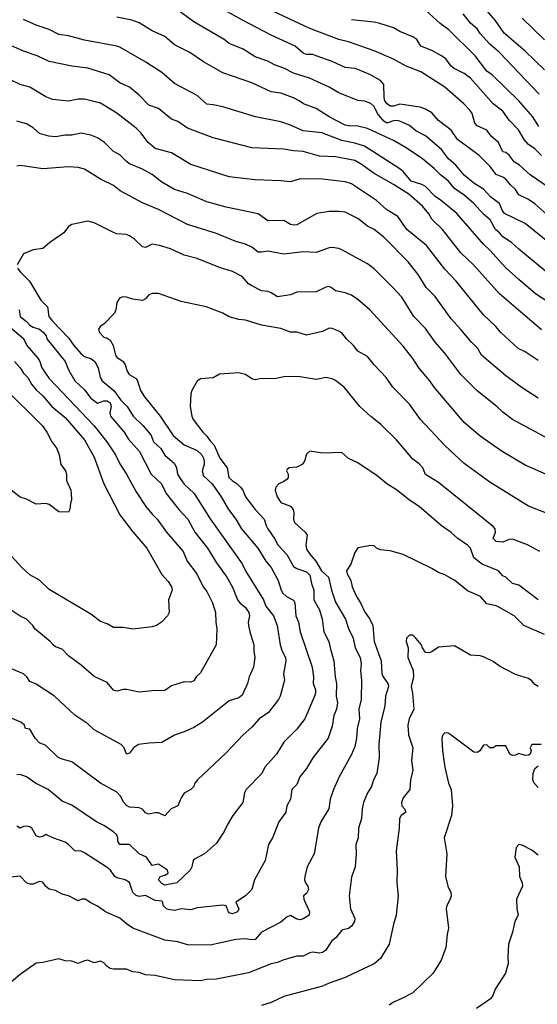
# Model space of a CAD drawing. Header units: metres. Extents: x -46681 to -43747, y -240911 to -237677.
# Tile 631 of 656: x -45464 to -45384, y -239203 to -239050. Entities that reach past the tile are written whole.
import ezdxf

# ---------------------------------------------------------------- set-up
doc = ezdxf.new("R2010")
doc.units = ezdxf.units.M
doc.layers.add('CONTOUR_INDEX', color=1, linetype='Continuous')
doc.layers.add('CONTOUR_INTER', color=3, linetype='Continuous')

msp = doc.modelspace()

# ---------------------------------------------------------------- linework, layer by layer
at = {"layer": 'CONTOUR_INDEX'}
for points, elevation in [([(-45381.6, -239085.34), (-45385.6, -239082.1), (-45388.82, -239080.52), (-45389.19, -239080.02), (-45389.6, -239078.99), (-45390.93, -239078.02), (-45392.1, -239076.77), (-45393.6, -239075.81), (-45395.1, -239074.57), (-45396.38, -239073.02), (-45397.53, -239072.02), (-45398.6, -239070.57), (-45401.1, -239068.47), (-45402.6, -239067.67), (-45403.6, -239066.89), (-45405.1, -239066.18), (-45405.6, -239066.07), (-45406.1, -239066.15), (-45407.1, -239066.51), (-45407.6, -239066.2), (-45408.58, -239065.02), (-45409.1, -239063.9), (-45409.6, -239063.43), (-45410.6, -239063.08), (-45411.6, -239063), (-45414.6, -239061.77), (-45416.1, -239060.93), (-45419.12, -239059.52), (-45421.6, -239058.73), (-45423.1, -239057.95), (-45424.6, -239057.46), (-45425.6, -239056.89), (-45427.6, -239056.2), (-45429.46, -239055.02), (-45431.6, -239054.13), (-45432.41, -239053.52), (-45437.1, -239050.78), (-45439.6, -239048.97)], 90), ([(-45383.45, -239062.02), (-45389.6, -239055.54), (-45391.1, -239054.21), (-45392.6, -239052.59), (-45393.1, -239051.85), (-45394.1, -239050.98), (-45395.25, -239049.52)], 95), ([(-45383.6, -239109.2), (-45386.1, -239107.61), (-45388.6, -239105.76), (-45392.4, -239102.52), (-45392.97, -239101.52), (-45393.97, -239100.52), (-45395.6, -239098.53), (-45397.1, -239096.92), (-45399.6, -239093.45), (-45401.03, -239092.02), (-45402.24, -239090.02), (-45403.82, -239088.02), (-45407.6, -239084.23), (-45409.1, -239083.03), (-45410.1, -239082.48), (-45411.6, -239081.33), (-45413.6, -239080.35), (-45414.6, -239080.2), (-45416.1, -239080.22), (-45418.02, -239080.52), (-45421.1, -239082.28), (-45421.6, -239082.37), (-45422.1, -239082.26), (-45423.1, -239081.61), (-45425.6, -239081.66), (-45427.1, -239080.56), (-45432.1, -239079.54), (-45435.1, -239078.74), (-45438.1, -239077.43), (-45440.1, -239076.83), (-45442.1, -239075.65), (-45443.6, -239074.49), (-45445.1, -239073.67), (-45447.1, -239072.83), (-45447.6, -239072.48), (-45448.6, -239071.43), (-45449.6, -239070.91), (-45450.99, -239069.52), (-45452.1, -239068.78), (-45453.1, -239068.35), (-45454.6, -239068.05), (-45456.1, -239068.35), (-45457.1, -239068.35), (-45458.6, -239068.6), (-45459.65, -239068.52), (-45461.1, -239068.12), (-45462.1, -239067.25), (-45463.1, -239066.61), (-45464.6, -239066.2)], 85), ([(-45465.6, -239098.25), (-45463.6, -239099.96), (-45463.09, -239101.02), (-45461.38, -239103.02), (-45461.07, -239103.52), (-45460.72, -239104.52), (-45459.6, -239106.16), (-45452.61, -239113.52), (-45450.62, -239116.02), (-45449.28, -239118.02), (-45448.6, -239119.44), (-45447.56, -239121.02), (-45446.1, -239123.77), (-45444.56, -239126.02), (-45443.6, -239127.24), (-45442.79, -239128.02), (-45441.37, -239130.02), (-45438.77, -239133.02), (-45438.15, -239134.52), (-45436.67, -239136.52), (-45435.67, -239138.52), (-45435.1, -239139.27), (-45434.2, -239141.02), (-45433.74, -239142.52), (-45433.71, -239144.02), (-45433.55, -239145.02), (-45433.66, -239147.52), (-45436.1, -239151.9), (-45436.76, -239152.52), (-45437.1, -239153.11), (-45437.6, -239153.35), (-45438.6, -239153.29), (-45440.6, -239153.92), (-45441.6, -239154.64), (-45443.6, -239154.68), (-45445.6, -239154.88), (-45447.6, -239154.45), (-45448.1, -239154.45), (-45449.1, -239154.71), (-45449.6, -239154.59), (-45450.6, -239153.4), (-45452.6, -239152.46), (-45454.6, -239150.68), (-45456.6, -239149.25), (-45457.6, -239148.19), (-45458.6, -239147.83), (-45458.99, -239147.52), (-45459.43, -239147.02), (-45461.83, -239145.02), (-45462.13, -239144.52), (-45463.1, -239143.56), (-45464.1, -239143.1), (-45466.1, -239141.73)], 85), ([(-45383.6, -239140.56), (-45386.6, -239138.26), (-45387.6, -239138), (-45388.6, -239137.04), (-45389.1, -239136.82), (-45389.74, -239136.02), (-45392.31, -239135.02), (-45393.58, -239134.02), (-45394.1, -239132.53), (-45394.6, -239132.06), (-45396.1, -239131.03), (-45397.1, -239130.09), (-45398.67, -239129.02), (-45402.1, -239126.02), (-45403.6, -239125.07), (-45405.6, -239123.44), (-45407.1, -239122.52), (-45408.6, -239121.29), (-45411.6, -239119.25), (-45413.1, -239118.59), (-45414.1, -239117.66), (-45417.1, -239117.74), (-45419.1, -239117.46), (-45419.6, -239117.89), (-45419.93, -239119.02), (-45420.28, -239119.52), (-45421.1, -239119.92), (-45422.32, -239120.02), (-45422.6, -239120.29), (-45422.73, -239120.52), (-45422.46, -239121.02), (-45422.45, -239121.52), (-45422.6, -239121.78), (-45423.1, -239122.17), (-45423.9, -239122.52), (-45424.38, -239123.02), (-45424.46, -239123.52), (-45424.16, -239124.52), (-45423.6, -239125.41), (-45422.1, -239126.01), (-45421.7, -239126.52), (-45421.59, -239127.02), (-45421.64, -239128.02), (-45421.47, -239128.52), (-45419.79, -239130.02), (-45419.49, -239130.52), (-45419.73, -239132.02), (-45419.6, -239132.66), (-45419.1, -239133.44), (-45418.17, -239134.52), (-45417.27, -239136.02), (-45416.18, -239137.02), (-45415.73, -239139.02), (-45415.1, -239140.88), (-45413.55, -239143.52), (-45413.1, -239144.99), (-45412.33, -239146.52), (-45412.04, -239148.02), (-45411.24, -239149.52), (-45411.1, -239150.48), (-45411.19, -239151.52), (-45411.03, -239153.02), (-45411.11, -239156.02), (-45411.46, -239157.52), (-45411.39, -239159.02), (-45411.73, -239160.52), (-45411.84, -239162.02), (-45412.1, -239163.3), (-45412.6, -239164.58), (-45414.52, -239168.02), (-45415.42, -239170.02), (-45415.9, -239171.52), (-45416.12, -239173.02), (-45417.38, -239175.02), (-45417.72, -239176.02), (-45418.43, -239180.02), (-45419.48, -239182.02), (-45419.88, -239183.52), (-45419.92, -239184.02), (-45419.76, -239184.52), (-45419.41, -239185.02), (-45419.3, -239185.52), (-45419.6, -239186.13), (-45420.05, -239186.52), (-45420, -239187.02), (-45419.13, -239189.02), (-45419.21, -239189.52), (-45420.1, -239190.09), (-45420.6, -239190.24), (-45421.1, -239190.15), (-45422.1, -239189.58), (-45422.6, -239189.8), (-45423.6, -239190.62), (-45426.6, -239192.16), (-45427.6, -239193.28), (-45428.1, -239193.37), (-45429.1, -239193.22), (-45430.6, -239193.29), (-45434.6, -239194.16), (-45438.1, -239194.14), (-45439.6, -239193.68), (-45441.6, -239193.39), (-45446.6, -239191.52), (-45447.6, -239190.86), (-45448.6, -239189.98), (-45450.85, -239189.02), (-45452.1, -239188.12), (-45453.1, -239187.63), (-45453.99, -239187.02), (-45454.53, -239187.02), (-45455.1, -239187.31), (-45456.6, -239186.5), (-45457.6, -239186.26), (-45458.6, -239185.71), (-45459.6, -239185.49), (-45460.1, -239185.08), (-45460.6, -239184.4), (-45461.1, -239184.3), (-45462.1, -239184.72), (-45462.6, -239184.68), (-45463.13, -239184.52), (-45464.1, -239183.45), (-45465.6, -239183.63)], 80)]:
    msp.add_lwpolyline(points, dxfattribs=dict(at, elevation=elevation))
at = {"layer": 'CONTOUR_INTER'}
for points, elevation in [([(-45381.32, -239081.52), (-45384.12, -239079.02), (-45385.1, -239078.35), (-45386.6, -239077.64), (-45387.1, -239076.83), (-45387.97, -239076.02), (-45388.6, -239075.2), (-45389.1, -239074.87), (-45390.1, -239074.5), (-45391.1, -239073.16), (-45392.78, -239071.52), (-45396.11, -239069.02), (-45397.1, -239067.61), (-45399.1, -239066.1), (-45400.1, -239064.92), (-45401.1, -239064.35), (-45401.96, -239064.02), (-45405.1, -239063.53), (-45406.1, -239063.87), (-45406.6, -239063.87), (-45407.09, -239063.52), (-45407.41, -239063.02), (-45407.55, -239062.52), (-45407.56, -239060.52), (-45408.1, -239059.87), (-45409.64, -239059.02), (-45411.6, -239058.19), (-45412.1, -239058.03), (-45413.6, -239057.87), (-45415.6, -239056.95), (-45418.1, -239056.02), (-45418.6, -239055.86), (-45419.6, -239055.82), (-45420.1, -239055.63), (-45421.35, -239054.52), (-45425.1, -239052.82), (-45429.57, -239050.52), (-45434.1, -239047.99)], 91), ([(-45382.6, -239058.22), (-45385.6, -239055.31), (-45388.86, -239052.52), (-45390.28, -239050.52), (-45392.45, -239048.02)], 96), ([(-45381.19, -239077.02), (-45384.86, -239074.52), (-45386.48, -239073.02), (-45387.34, -239072.52), (-45388.1, -239071.48), (-45388.6, -239071.07), (-45389.1, -239070.94), (-45389.78, -239069.52), (-45390.92, -239068.52), (-45391.6, -239067.57), (-45393.1, -239066.92), (-45393.45, -239066.52), (-45393.85, -239065.02), (-45394.17, -239064.52), (-45395.13, -239063.52), (-45398.1, -239060.92), (-45401.85, -239058.52), (-45404.1, -239057.64), (-45406.1, -239056.57), (-45409.1, -239055.29), (-45413.1, -239053.87), (-45414.6, -239053.51), (-45419.1, -239051.8), (-45425.6, -239048.72)], 92), ([(-45383.48, -239067.02), (-45384.43, -239065.52), (-45386.61, -239063.02), (-45390.73, -239059.02), (-45391.6, -239058.41), (-45393.41, -239056.02), (-45397.48, -239052.02), (-45398.82, -239051.02), (-45401.1, -239048.96)], 94), ([(-45378.1, -239096.83), (-45384.01, -239093.02), (-45386.6, -239090.8), (-45388.6, -239088.98), (-45391.1, -239086.21), (-45392.1, -239085.29), (-45396.26, -239080.52), (-45398.6, -239078.58), (-45399.6, -239077.89), (-45401.1, -239076.35), (-45401.68, -239076.02), (-45403.31, -239075.52), (-45404.57, -239074.02), (-45405.1, -239073.61), (-45410.6, -239070.1), (-45412.1, -239069.6), (-45414.1, -239069.22), (-45417.24, -239068.02), (-45420.1, -239067.67), (-45422.1, -239066.8), (-45423.6, -239066.3), (-45427.51, -239065.52), (-45432.6, -239063.97), (-45434.1, -239063.64), (-45435.1, -239063.57), (-45436.6, -239062.22), (-45440.1, -239060.34), (-45442.1, -239058.65), (-45444.57, -239057.02), (-45448.6, -239054.71), (-45449.1, -239054.54), (-45454.1, -239053.6), (-45456.6, -239052.92), (-45458.1, -239052.73), (-45459.6, -239051.94), (-45461.6, -239051.27), (-45463.6, -239050.4)], 88), ([(-45382.39, -239089.52), (-45386.6, -239086.09), (-45387.72, -239085.02), (-45389.1, -239084.15), (-45389.61, -239083.52), (-45390.24, -239083.02), (-45391.05, -239081.52), (-45392.1, -239080.65), (-45393.6, -239079), (-45395.1, -239077.71), (-45396.6, -239076.63), (-45397.54, -239075.52), (-45398.77, -239074.52), (-45399.75, -239073.52), (-45401.6, -239072.02), (-45404.1, -239070.32), (-45406.1, -239069.22), (-45410.1, -239067.32), (-45411.6, -239066.98), (-45413.1, -239066.92), (-45413.6, -239066.79), (-45416.1, -239065.54), (-45418.1, -239064.24), (-45420.06, -239063.52), (-45420.72, -239063.02), (-45421.6, -239062.59), (-45423.6, -239061.86), (-45425.1, -239061.63), (-45428.1, -239060.25), (-45432.6, -239058.66), (-45435.6, -239057), (-45437.72, -239055.52), (-45440.1, -239054.36), (-45441.6, -239053.02), (-45443.6, -239052.15), (-45445.6, -239050.93), (-45446.76, -239050.52), (-45449.1, -239050.04)], 89), ([(-45383.08, -239071.52), (-45384.1, -239070.49), (-45385.1, -239069.82), (-45385.78, -239069.02), (-45386.67, -239067.52), (-45388.11, -239066.02), (-45389.1, -239064.65), (-45390.6, -239063.48), (-45394.11, -239059.52), (-45395.1, -239058.77), (-45396.63, -239058.02), (-45397.1, -239057.63), (-45397.97, -239056.52), (-45398.6, -239056.04), (-45400.1, -239055.21), (-45401.82, -239054.52), (-45402.44, -239053.52), (-45403.1, -239053.09), (-45405.1, -239052.28), (-45406.1, -239051.71), (-45408.19, -239051.02), (-45409.1, -239050.81), (-45412.6, -239050.43)], 93), ([(-45382.6, -239053.57), (-45386.1, -239050.21)], 97), ([(-45383.1, -239098.61), (-45389.6, -239093), (-45393.6, -239088.57), (-45395.6, -239086.64), (-45398.48, -239083.02), (-45400.1, -239081.42), (-45400.6, -239080.59), (-45401.6, -239079.38), (-45403.72, -239077.52), (-45406.06, -239076.02), (-45409.1, -239074.34), (-45411.1, -239072.85), (-45412.1, -239072.3), (-45415.1, -239071.74), (-45417.6, -239071.64), (-45420.1, -239070.91), (-45421.6, -239070.81), (-45423.1, -239070.55), (-45428.1, -239070.31), (-45434.1, -239068.78), (-45438.1, -239067.27), (-45439.6, -239066.24), (-45440.6, -239065.86), (-45442.6, -239064.25), (-45444.1, -239063.69), (-45445.6, -239062.13), (-45447.1, -239060.9), (-45448.6, -239060.23), (-45450.27, -239059.02), (-45453.6, -239057.96), (-45456.1, -239057.65), (-45459.6, -239056.93), (-45461.47, -239056.02), (-45463.6, -239055.3), (-45467.6, -239053.58)], 87), ([(-45383.6, -239103.38), (-45385.6, -239102.04), (-45386.69, -239101.52), (-45389.41, -239099.02), (-45390.25, -239098.02), (-45392.1, -239096.28), (-45396.35, -239091.02), (-45398.1, -239089.16), (-45400.95, -239085.52), (-45404, -239083.02), (-45405.42, -239081.02), (-45407.1, -239079.99), (-45408.7, -239078.52), (-45412.6, -239075.94), (-45413.6, -239075.63), (-45417.1, -239075.2), (-45420.6, -239075.16), (-45422.1, -239075.6), (-45423.6, -239075.44), (-45427.6, -239075.31), (-45431.6, -239074.85), (-45437.6, -239072.9), (-45440.6, -239071.13), (-45443.1, -239070.46), (-45444.23, -239069.52), (-45445.36, -239068.02), (-45446.1, -239067.26), (-45449.1, -239064.93), (-45451.6, -239063.41), (-45454.1, -239062.78), (-45455.1, -239062.77), (-45456.6, -239063.1), (-45459.1, -239062.81), (-45460.1, -239062.43), (-45462.6, -239060.91), (-45464.1, -239060.5), (-45465.6, -239059.77)], 86), ([(-45382.1, -239115.46), (-45387.6, -239112.52), (-45389.1, -239111.41), (-45390.04, -239110.52), (-45393.1, -239108.06), (-45395.6, -239105.55), (-45398.1, -239102.22), (-45399.59, -239100.52), (-45401.1, -239098.42), (-45402.92, -239096.52), (-45404.79, -239093.52), (-45406.17, -239092.02), (-45409.1, -239089.14), (-45410.1, -239088.33), (-45414.1, -239086.17), (-45414.6, -239085.96), (-45415.6, -239085.82), (-45416.1, -239085.87), (-45418.1, -239086.57), (-45420.1, -239086.5), (-45423.1, -239086.86), (-45425.6, -239086.36), (-45426.6, -239086.56), (-45427.1, -239086.52), (-45428.1, -239085.78), (-45429.1, -239085.32), (-45430.6, -239084.87), (-45433.6, -239083.64), (-45438.1, -239082.22), (-45442.6, -239079.92), (-45445.1, -239078.86), (-45447.1, -239077.81), (-45448.54, -239077.02), (-45449.6, -239076.18), (-45451.6, -239075.18), (-45454.1, -239073.66), (-45455.1, -239073.41), (-45456.6, -239073.29), (-45460.6, -239073.6), (-45464.1, -239073.07), (-45464.6, -239073.17)], 84), ([(-45379.01, -239122.52), (-45385.6, -239119.62), (-45389.19, -239117.52), (-45392.6, -239115.13), (-45395.1, -239113.01), (-45399.76, -239107.52), (-45400.41, -239106.52), (-45402.14, -239104.52), (-45403.1, -239103.04), (-45404.6, -239101.14), (-45409.78, -239095.52), (-45411.6, -239093.87), (-45412.6, -239093.23), (-45413.6, -239092.86), (-45415.1, -239092.57), (-45415.6, -239092.12), (-45416.1, -239091.89), (-45416.6, -239091.97), (-45418.1, -239092.68), (-45421.1, -239092.74), (-45422.1, -239093.18), (-45424.1, -239093.49), (-45425.1, -239092.84), (-45425.6, -239092.64), (-45426.6, -239092.57), (-45428.1, -239091.78), (-45428.6, -239091.45), (-45429.6, -239090.34), (-45431.1, -239089.54), (-45433.1, -239088.92), (-45436.6, -239087.54), (-45438.6, -239086.98), (-45440.75, -239086.02), (-45442.46, -239085.52), (-45443.6, -239085.31), (-45444.6, -239085.81), (-45445.1, -239085.72), (-45446.33, -239084.52), (-45447.1, -239083.99), (-45447.6, -239083.81), (-45449.1, -239083.67), (-45449.6, -239083.51), (-45452.6, -239081.97), (-45453.6, -239081.75), (-45456.1, -239082.23), (-45456.6, -239082.53), (-45457.32, -239083.52), (-45459.47, -239085.02), (-45460.6, -239085.98), (-45462.1, -239086.17), (-45463.6, -239086.78), (-45464.59, -239088.52)], 83), ([(-45464.51, -239089.02), (-45464.1, -239089.61), (-45462.66, -239091.02), (-45460.89, -239094.02), (-45459.85, -239095.02), (-45459.64, -239096.52), (-45459.1, -239097.27), (-45456.6, -239099.83), (-45455.77, -239101.02), (-45454.6, -239102.34), (-45454.1, -239102.75), (-45453.1, -239103.08), (-45452.5, -239103.52), (-45451.97, -239104.52), (-45451.69, -239106.02), (-45451.35, -239106.52), (-45449.56, -239108.02), (-45448.48, -239109.52), (-45447.46, -239110.52), (-45446.55, -239112.02), (-45444.97, -239113.52), (-45444.1, -239114.57), (-45443.77, -239115.02), (-45443.36, -239116.02), (-45442.26, -239117.02), (-45441.6, -239118.09), (-45440.1, -239119.38), (-45439.8, -239120.02), (-45439.63, -239121.02), (-45439.36, -239121.52), (-45438.6, -239122.58), (-45437.08, -239124.02), (-45434.6, -239127.95), (-45429.6, -239134.93), (-45429.1, -239136.03), (-45426.3, -239140.52), (-45425.93, -239141.52), (-45424.75, -239143.02), (-45424.17, -239144.52), (-45423.72, -239147.52), (-45423.38, -239148.52), (-45422.86, -239149.52), (-45422.82, -239150.02), (-45423.2, -239152.02), (-45423.01, -239153.02), (-45423.67, -239155.52), (-45423.96, -239156.02), (-45425.5, -239158.02), (-45426.97, -239159.02), (-45428.1, -239160.32), (-45429.43, -239161.52), (-45432.1, -239164.32), (-45436.54, -239168.52), (-45436.95, -239169.02), (-45437.13, -239169.52), (-45437.6, -239169.99), (-45438.6, -239170.56), (-45439.1, -239171.28), (-45439.6, -239172.54), (-45440.62, -239173.02), (-45441.6, -239174.09), (-45442.6, -239173.63), (-45443.1, -239173.61), (-45444.1, -239173.83), (-45444.6, -239173.63), (-45445.1, -239173.07), (-45445.6, -239172.83), (-45447.1, -239172.72), (-45447.6, -239172.51), (-45448, -239172.02), (-45448.49, -239171.02), (-45449.1, -239170.4), (-45451.6, -239169.01), (-45456.1, -239165.68), (-45457.6, -239165.29), (-45458.19, -239165.02), (-45460.1, -239163.18), (-45461.1, -239162.74), (-45461.76, -239162.02), (-45462.6, -239160.65), (-45463.27, -239160.52), (-45463.41, -239160.02), (-45464, -239159.52), (-45465.6, -239158.89)], 83), ([(-45379.94, -239128.02), (-45385.1, -239125.97), (-45391.1, -239122.29), (-45395.1, -239119.39), (-45398.1, -239116.59), (-45401.89, -239112.52), (-45403.6, -239110.15), (-45406.17, -239107.52), (-45407.24, -239106.02), (-45409.1, -239104.06), (-45410.1, -239102.77), (-45411.6, -239101.94), (-45412.28, -239101.02), (-45413.41, -239100.02), (-45414.1, -239099.08), (-45414.6, -239098.82), (-45415.6, -239098.41), (-45416.1, -239098.35), (-45417.1, -239098.86), (-45419.6, -239099.41), (-45421.1, -239098.99), (-45422.1, -239098.95), (-45423.6, -239098.4), (-45426.6, -239097.9), (-45429.1, -239097.11), (-45430.1, -239096.99), (-45431.6, -239096.58), (-45432.63, -239096.02), (-45435.21, -239095.02), (-45439.1, -239094.22), (-45442.6, -239092.94), (-45443.6, -239092.94), (-45444.1, -239093.18), (-45444.6, -239093.79), (-45445.1, -239094.04), (-45446.6, -239093.83), (-45447.6, -239093.51), (-45448.1, -239093.47), (-45448.6, -239093.64), (-45449.1, -239094.34), (-45449.22, -239095.52), (-45449.46, -239096.02), (-45451.1, -239097.71), (-45451.6, -239098.05), (-45451.95, -239098.52), (-45451.78, -239099.02), (-45451.1, -239099.75), (-45450.6, -239099.89), (-45450.1, -239100.21), (-45449.64, -239101.02), (-45449.3, -239102.52), (-45449.1, -239102.83), (-45448.09, -239103.52), (-45447.79, -239104.02), (-45447.48, -239105.02), (-45447.16, -239105.52), (-45446.1, -239106.18), (-45445.85, -239106.52), (-45445.4, -239108.02), (-45444.76, -239109.02), (-45442.37, -239112.02), (-45440.32, -239115.02), (-45438.6, -239116.45), (-45436.6, -239117.34), (-45435.87, -239118.02), (-45435.6, -239118.52), (-45435.5, -239119.02), (-45435.51, -239119.52), (-45435.8, -239120.52), (-45435.6, -239121.28), (-45434.27, -239122.52), (-45432.88, -239124.52), (-45431.72, -239126.52), (-45430.58, -239128.02), (-45429.72, -239129.52), (-45427.18, -239132.52), (-45425.92, -239134.52), (-45425.09, -239135.52), (-45424.02, -239137.52), (-45423.56, -239139.02), (-45423.28, -239139.52), (-45422.73, -239140.02), (-45421.6, -239140.61), (-45421.43, -239141.02), (-45421.27, -239143.02), (-45420.85, -239144.02), (-45420.61, -239145.52), (-45418.72, -239151.02), (-45418.49, -239152.52), (-45418.58, -239153.52), (-45418.23, -239154.52), (-45418.18, -239155.02), (-45418.36, -239155.52), (-45419.86, -239159.02), (-45421.1, -239160.63), (-45423.1, -239162.63), (-45424.27, -239164.52), (-45426.06, -239166.52), (-45426.57, -239167.52), (-45428.97, -239170.02), (-45429.26, -239170.52), (-45429.5, -239172.02), (-45431.03, -239174.02), (-45431.93, -239175.52), (-45432.38, -239176.52), (-45433.6, -239178.35), (-45435.47, -239180.02), (-45437.1, -239180.88), (-45437.23, -239181.02), (-45437.44, -239182.02), (-45437.67, -239182.52), (-45439.74, -239184.52), (-45441.6, -239184.84), (-45442.1, -239184.61), (-45442.58, -239184.02), (-45442.36, -239183.52), (-45441.6, -239183.32), (-45441.1, -239183.02), (-45441.2, -239182.52), (-45442.6, -239181.61), (-45443.6, -239181.79), (-45444.47, -239180.52), (-45445.63, -239180.02), (-45447.1, -239178.52), (-45448.62, -239178.52), (-45448.91, -239178.02), (-45448.9, -239177.52), (-45449.07, -239177.02), (-45449.6, -239176.59), (-45451.1, -239175.6), (-45452.23, -239175.02), (-45456.1, -239172.43), (-45457.6, -239171.83), (-45459.75, -239170.02), (-45461.71, -239169.02), (-45463.14, -239168.02), (-45464.1, -239167.67), (-45464.6, -239167.72)], 82), ([(-45464.24, -239095.52), (-45464.1, -239096.52), (-45463.1, -239097.29), (-45462.6, -239097.87), (-45462.1, -239098.18), (-45461.1, -239098.52), (-45460.49, -239099.02), (-45460.07, -239099.52), (-45459.97, -239100.02), (-45457.1, -239103.52), (-45456.6, -239104.81), (-45455.63, -239106.52), (-45454.1, -239107.92), (-45453.1, -239109.2), (-45452.1, -239109.99), (-45451.1, -239109.62), (-45450.6, -239109.62), (-45450.1, -239109.95), (-45449.94, -239110.52), (-45450.16, -239111.52), (-45450.04, -239112.02), (-45447.93, -239114.52), (-45447.33, -239115.52), (-45445.57, -239117.52), (-45443.73, -239121.02), (-45442.12, -239122.52), (-45441.39, -239124.02), (-45439.46, -239126.52), (-45438.03, -239128.02), (-45436.95, -239130.02), (-45434.98, -239132.52), (-45433.6, -239134.8), (-45431.99, -239137.02), (-45431.1, -239138.58), (-45430.31, -239140.52), (-45429.97, -239141.02), (-45429.1, -239141.74), (-45428.58, -239142.52), (-45428.48, -239143.02), (-45428.68, -239144.02), (-45428.61, -239144.52), (-45428.42, -239145.52), (-45427.77, -239147.52), (-45427.79, -239148.52), (-45427.61, -239149.52), (-45427.83, -239151.02), (-45428.5, -239152.52), (-45428.75, -239153.52), (-45429.6, -239155.33), (-45430.1, -239155.76), (-45431.6, -239156.23), (-45435.75, -239159.52), (-45437.1, -239160.35), (-45438.6, -239161.07), (-45440.1, -239161.56), (-45442.1, -239162.7), (-45444.1, -239162.79), (-45445.7, -239163.02), (-45446.48, -239163.52), (-45447.1, -239164.34), (-45447.6, -239164.51), (-45447.95, -239163.52), (-45448.39, -239163.02), (-45452.6, -239160.75), (-45453.6, -239159.8), (-45455.6, -239158.44), (-45458.77, -239155.52), (-45461.6, -239153.64), (-45462.6, -239153.21), (-45463.05, -239152.52), (-45463.57, -239152.02), (-45466.09, -239151.02)], 84), ([(-45464.96, -239103.52), (-45464.1, -239104.51), (-45463.6, -239105.35), (-45462.91, -239106.02), (-45462.33, -239107.02), (-45461.6, -239107.94), (-45460.6, -239108.88), (-45459.18, -239110.52), (-45457.1, -239112.24), (-45454.1, -239115.7), (-45452.6, -239118.36), (-45451.11, -239122.52), (-45448.6, -239127.32), (-45446.6, -239129.98), (-45444.42, -239132.52), (-45442.1, -239136.6), (-45441.1, -239137.69), (-45440.61, -239138.52), (-45440.5, -239139.02), (-45441.03, -239140.52), (-45440.94, -239142.52), (-45441.2, -239143.02), (-45442.16, -239144.02), (-45442.94, -239144.52), (-45443.6, -239144.75), (-45446.6, -239145.09), (-45448.1, -239144.85), (-45449.6, -239144.86), (-45450.6, -239144.29), (-45451.6, -239143.92), (-45453.1, -239142.76), (-45459.6, -239138.95), (-45461.1, -239137.5), (-45462.6, -239136.65), (-45463.86, -239135.52), (-45466.6, -239132.54)], 86), ([(-45383.35, -239133.02), (-45385.23, -239132.02), (-45387.6, -239131.12), (-45388.1, -239131.15), (-45389.1, -239131.57), (-45390.1, -239131.5), (-45390.59, -239131.02), (-45390.21, -239130.02), (-45390.27, -239129.52), (-45390.6, -239129.16), (-45399.1, -239122.32), (-45401.1, -239121.09), (-45401.54, -239120.02), (-45402.1, -239119.43), (-45403.1, -239118.68), (-45405.6, -239115.71), (-45408.1, -239113.24), (-45409.6, -239112.08), (-45411.31, -239110.52), (-45413.77, -239107.52), (-45415.1, -239106.47), (-45415.6, -239106.19), (-45416.6, -239105.99), (-45418.1, -239106.31), (-45420.6, -239105.88), (-45421.6, -239105.83), (-45423.1, -239105.9), (-45424.6, -239106.19), (-45426.6, -239106.15), (-45427.6, -239106.38), (-45428.1, -239106.2), (-45429.1, -239105.54), (-45430.1, -239105.28), (-45433.1, -239105.48), (-45434.1, -239106.04), (-45436.1, -239106.19), (-45436.6, -239106.56), (-45437.42, -239108.02), (-45437.57, -239108.52), (-45437.69, -239110.52), (-45437.4, -239112.02), (-45437.2, -239112.52), (-45435.73, -239114.52), (-45435.1, -239115.11), (-45434.6, -239115.87), (-45433.96, -239116.52), (-45433.06, -239118.52), (-45431.91, -239120.02), (-45431.65, -239121.52), (-45431.18, -239122.02), (-45430.39, -239122.52), (-45429.87, -239123.02), (-45429.52, -239123.52), (-45429.09, -239124.52), (-45427.59, -239126.52), (-45426.16, -239128.02), (-45425.89, -239129.02), (-45425.62, -239129.52), (-45424.6, -239130.99), (-45424.05, -239132.02), (-45422.68, -239133.52), (-45421.6, -239135.34), (-45421.1, -239135.67), (-45419.6, -239136.21), (-45419.1, -239136.72), (-45418.84, -239138.02), (-45418.48, -239139.02), (-45418.47, -239140.52), (-45417.6, -239142.1), (-45417.17, -239143.52), (-45416.89, -239145.52), (-45416.14, -239147.02), (-45415.95, -239148.02), (-45415.33, -239150.02), (-45415.15, -239152.52), (-45414.92, -239153.52), (-45414.99, -239155.52), (-45414.8, -239156.52), (-45414.96, -239157.52), (-45415.34, -239158.52), (-45415.6, -239160.19), (-45416.23, -239162.02), (-45418.6, -239165.06), (-45419.6, -239166.76), (-45420.64, -239168.02), (-45421.1, -239169.23), (-45421.87, -239170.02), (-45422.08, -239171.52), (-45422.65, -239172.52), (-45422.79, -239173.52), (-45423.88, -239175.02), (-45424.87, -239177.52), (-45425.49, -239178.52), (-45426.01, -239181.02), (-45427.7, -239184.02), (-45428.12, -239185.52), (-45429.1, -239186.52), (-45430.6, -239187.52), (-45430.1, -239188.52), (-45430.35, -239189.02), (-45431.1, -239189.3), (-45431.6, -239189.15), (-45431.75, -239189.02), (-45432.1, -239188.09), (-45432.6, -239187.99), (-45436.6, -239188.39), (-45437.6, -239188.69), (-45439.1, -239188.53), (-45440.1, -239188.78), (-45441.1, -239188.62), (-45441.37, -239188.52), (-45441.87, -239188.02), (-45441.92, -239187.52), (-45442.1, -239187.37), (-45443.1, -239187.24), (-45444.6, -239186.49), (-45445.6, -239186.6), (-45446.1, -239186.47), (-45446.58, -239186.02), (-45447.1, -239184.47), (-45447.76, -239184.02), (-45449.1, -239183.7), (-45449.37, -239183.52), (-45450.09, -239182.52), (-45450.6, -239182.11), (-45454.1, -239179.82), (-45454.6, -239179.6), (-45455.6, -239179.52), (-45456.58, -239178.52), (-45457.1, -239178.2), (-45459.05, -239177.52), (-45460.1, -239176.99), (-45460.6, -239177.31), (-45461.1, -239177.43), (-45461.6, -239177.19), (-45462.27, -239176.02), (-45462.6, -239175.78), (-45463.1, -239175.68), (-45463.6, -239175.75), (-45464.1, -239176.02), (-45464.6, -239175.71)], 81), ([(-45466.69, -239107.52), (-45460.65, -239113.52), (-45459.94, -239114.52), (-45459.17, -239116.02), (-45458.42, -239117.02), (-45458.02, -239118.02), (-45457.77, -239119.52), (-45457.04, -239120.52), (-45456.9, -239121.02), (-45456.91, -239122.02), (-45456.21, -239123.52), (-45456.16, -239124.02), (-45456.14, -239125.02), (-45456.3, -239125.52), (-45456.36, -239126.52), (-45456.6, -239126.9), (-45458.1, -239126.89), (-45459.6, -239125.73), (-45460.1, -239125.56), (-45461.6, -239125.68), (-45463.1, -239124.93), (-45464.1, -239124.59), (-45467.1, -239122.26)], 87), ([(-45382.6, -239145.95), (-45385.85, -239144.52), (-45387.33, -239143.02), (-45389.6, -239141.71), (-45390.1, -239141.47), (-45391.6, -239141.16), (-45392.58, -239140.02), (-45394.6, -239139.16), (-45396.56, -239137.52), (-45398.1, -239136.64), (-45399.1, -239136.29), (-45400.1, -239135.66), (-45404.59, -239133.52), (-45406.6, -239132.92), (-45408.1, -239132.77), (-45408.71, -239132.52), (-45409.1, -239132.15), (-45409.6, -239132.1), (-45411.6, -239132.48), (-45412.1, -239133.19), (-45412.72, -239135.02), (-45413.38, -239136.02), (-45413.27, -239136.52), (-45412.7, -239137.52), (-45412.49, -239138.52), (-45411.85, -239140.02), (-45411.21, -239141.02), (-45410.6, -239142.37), (-45409.74, -239143.52), (-45409.29, -239144.52), (-45409.08, -239147.02), (-45408.01, -239150.02), (-45407.87, -239152.02), (-45407.68, -239152.52), (-45406.95, -239153.52), (-45406.86, -239154.02), (-45407.31, -239155.52), (-45407.42, -239157.02), (-45408.07, -239159.52), (-45408.35, -239163.02), (-45408.32, -239165.02), (-45408.68, -239167.52), (-45409.19, -239168.52), (-45409.5, -239169.52), (-45410.1, -239170.52), (-45410.74, -239172.02), (-45410.95, -239173.02), (-45411.05, -239174.52), (-45411.53, -239176.02), (-45411.55, -239177.52), (-45411.92, -239178.52), (-45411.87, -239180.02), (-45412.05, -239182.02), (-45412.6, -239183.61), (-45412.98, -239186.52), (-45412.75, -239188.52), (-45412.07, -239190.02), (-45412.13, -239190.52), (-45412.6, -239191.24), (-45413.1, -239191.58), (-45414.1, -239191.84), (-45415.06, -239193.02), (-45415.67, -239193.52), (-45416.63, -239195.02), (-45417.1, -239195.34), (-45417.6, -239195.44), (-45418.6, -239195.27), (-45419.1, -239195.39), (-45420.1, -239195.88), (-45421.1, -239195.91), (-45423.1, -239196.47), (-45424.1, -239196.89), (-45425.1, -239197.06), (-45428.6, -239198.48), (-45433.6, -239199.48), (-45435.1, -239199.49), (-45436.1, -239199.7), (-45440.1, -239199.58), (-45443.1, -239198.91), (-45444.6, -239198.81), (-45445.6, -239198.45), (-45446.6, -239198.32), (-45447.6, -239197.92), (-45449.6, -239197.93), (-45450.1, -239197.8), (-45450.6, -239197.47), (-45451.1, -239196.92), (-45451.6, -239196.67), (-45452.6, -239196.91), (-45453.6, -239196.51), (-45454.1, -239196.6), (-45455.1, -239197.05), (-45456.1, -239196.66), (-45457.1, -239196.63), (-45458.1, -239196.32), (-45460.6, -239196.89), (-45461.6, -239196.99), (-45464.1, -239198.76), (-45466.18, -239200.52)], 79), ([(-45383.6, -239154), (-45384.1, -239153.71), (-45384.6, -239153.11), (-45385.1, -239152.74), (-45387.1, -239152.12), (-45389.6, -239150.85), (-45390.6, -239150.12), (-45392.1, -239149.4), (-45392.6, -239149.23), (-45394.1, -239149.13), (-45396.6, -239147.67), (-45399.1, -239147.9), (-45400.1, -239148.6), (-45400.6, -239148.75), (-45401.1, -239148.71), (-45401.58, -239148.02), (-45401.74, -239147.52), (-45402.6, -239146.47), (-45403.1, -239146.04), (-45403.6, -239146.02), (-45404.08, -239146.52), (-45404.11, -239147.02), (-45403.78, -239148.02), (-45403.83, -239149.52), (-45403.01, -239151.52), (-45402.98, -239152.52), (-45403.33, -239154.02), (-45403.11, -239155.02), (-45402.92, -239157.52), (-45403.64, -239159.02), (-45403.84, -239160.02), (-45403.74, -239161.52), (-45403.07, -239163.52), (-45403.29, -239165.52), (-45403.1, -239167.02), (-45403.43, -239168.52), (-45403.55, -239170.02), (-45404.6, -239171.31), (-45404.82, -239172.02), (-45404.77, -239172.52), (-45404.35, -239173.02), (-45404.18, -239173.52), (-45404.89, -239174.02), (-45405.16, -239174.52), (-45405.2, -239176.02), (-45405.67, -239179.52), (-45405.49, -239182.52), (-45405.57, -239184.52), (-45405.38, -239186.52), (-45405.65, -239189.52), (-45406.1, -239190.91), (-45406.78, -239194.02), (-45408.1, -239196.27), (-45409.1, -239197.08), (-45411.6, -239198.29), (-45413.6, -239199.2), (-45416.1, -239200.06), (-45417.1, -239200.54), (-45423.1, -239202.17), (-45425.1, -239203.08), (-45426.6, -239203.53)], 78), ([(-45383.11, -239163.02), (-45384.59, -239163.02), (-45384.85, -239163.52), (-45384.71, -239164.02), (-45384.86, -239164.52), (-45385.1, -239164.69), (-45385.6, -239164.71), (-45386.6, -239164.43), (-45387.1, -239164.69), (-45387.6, -239164.74), (-45387.99, -239164.52), (-45388.6, -239163.23), (-45390.1, -239163.23), (-45390.6, -239163.51), (-45391.1, -239163.54), (-45391.6, -239163.08), (-45392.1, -239163.12), (-45392.64, -239164.02), (-45393.1, -239164.26), (-45393.6, -239164.18), (-45397.1, -239161.57), (-45397.6, -239161.27), (-45398.1, -239161.18), (-45398.44, -239161.52), (-45398.59, -239162.02), (-45398.46, -239164.02), (-45398.08, -239166.52), (-45397.51, -239169.02), (-45397.14, -239170.02), (-45396.91, -239172.52), (-45397.08, -239174.02), (-45398.23, -239177.52), (-45397.78, -239180.02), (-45398, -239183.52), (-45397.64, -239185.02), (-45397.19, -239186.02), (-45397.14, -239186.52), (-45397.26, -239187.02), (-45397.8, -239188.02), (-45397.89, -239188.52), (-45397.53, -239191.52), (-45397.76, -239192.52), (-45397.97, -239194.52), (-45398.67, -239196.52), (-45399.93, -239198.52), (-45403.1, -239201.57), (-45404.87, -239202.52), (-45406.1, -239203.02), (-45406.73, -239203.52)], 77), ([(-45383.6, -239169.69), (-45384.2, -239169.02), (-45384.41, -239168.52), (-45384.4, -239167.52), (-45384.1, -239166.72), (-45383.6, -239166.31)], 77), ([(-45383.6, -239180.21), (-45384.6, -239179.41), (-45386.1, -239178.66), (-45386.6, -239178.57), (-45387.04, -239179.02), (-45387.22, -239180.52), (-45386.53, -239182.02), (-45386.51, -239183.52), (-45386.1, -239184.52), (-45386.05, -239185.02), (-45386.96, -239187.02), (-45386.93, -239188.52), (-45386.72, -239189.52), (-45387.23, -239190.52), (-45387.6, -239192.18), (-45388.23, -239194.02), (-45388.31, -239196.02), (-45388.24, -239197.02), (-45388.65, -239198.52), (-45390.27, -239201.02), (-45390.66, -239202.02), (-45391.02, -239202.52), (-45393.17, -239204.02)], 76)]:
    msp.add_lwpolyline(points, dxfattribs=dict(at, elevation=elevation))

doc.saveas('drawing.dxf')
